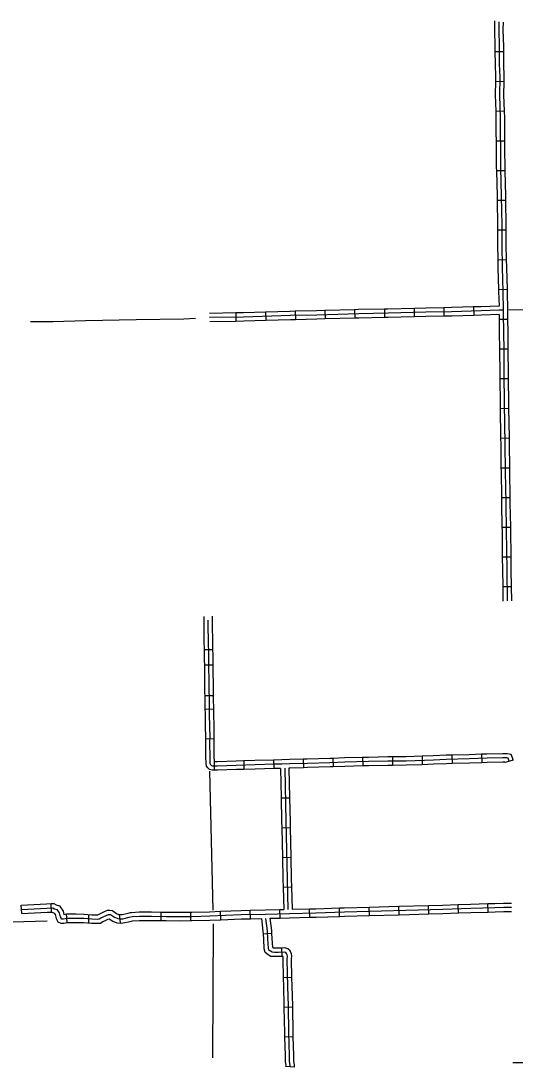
# Model space of a CAD drawing. Extents: x 1127717 to 1741049, y 2026793 to 2244711.
# Drawn here: x 1515445 to 1524221, y 2197756 to 2216337 of the extents above; entities that cross this region are included whole.
import ezdxf

# ---------------------------------------------------------------- set-up
doc = ezdxf.new("R2010")
doc.units = 0
doc.layers.add('32', color=7, linetype='Continuous')
doc.layers.add('5', color=7, linetype='Continuous')

msp = doc.modelspace()

# ---------------------------------------------------------------- linework, layer by layer
at = {"layer": '32'}
for p, q in [((1523864, 2215792), (1524014, 2215793)), ((1523872, 2215266), (1524022, 2215263)), ((1523877, 2214734), (1524027, 2214739)), ((1523884, 2214208), (1524033, 2214210)), ((1523890, 2213679), (1524040, 2213683)), ((1523902, 2213152), (1524052, 2213154)), ((1523908, 2212625), (1524058, 2212625)), ((1523913, 2212096), (1524063, 2212099)), ((1523928, 2211567), (1524078, 2211572)), ((1522427, 2211232), (1522431, 2211082)), ((1522956, 2211243), (1522958, 2211093)), ((1523482, 2211258), (1523487, 2211108)), ((1519261, 2211151), (1519264, 2211001)), ((1519788, 2211165), (1519792, 2211015)), ((1520316, 2211180), (1520320, 2211030)), ((1520844, 2211193), (1520848, 2211043)), ((1521371, 2211207), (1521376, 2211058)), ((1521900, 2211219), (1521903, 2211069)), ((1523937, 2211041), (1524087, 2211042)), ((1523944, 2210512), (1524094, 2210515)), ((1523949, 2209985), (1524099, 2209986)), ((1523956, 2209456), (1524106, 2209459)), ((1523965, 2208928), (1524115, 2208931)), ((1523971, 2208401), (1524121, 2208402)), ((1523979, 2207873), (1524129, 2207875)), ((1523988, 2207344), (1524138, 2207347)), ((1523994, 2206817), (1524144, 2206819)), ((1524002, 2206289), (1524152, 2206291)), ((1518855, 2205168), (1518705, 2205165)), ((1518859, 2204893), (1518709, 2204892)), ((1518866, 2204348), (1518716, 2204347)), ((1518870, 2204111), (1518720, 2204109)), ((1518878, 2203581), (1518728, 2203583)), ((1521514, 2203254), (1521518, 2203104)), ((1522043, 2203265), (1522044, 2203115)), ((1522569, 2203277), (1522574, 2203127)), ((1523097, 2203295), (1523101, 2203145)), ((1523624, 2203311), (1523630, 2203161)), ((1518877, 2203177), (1518877, 2203027)), ((1519403, 2203194), (1519407, 2203044)), ((1519931, 2203209), (1519935, 2203059)), ((1520459, 2203222), (1520462, 2203072)), ((1520985, 2203238), (1520991, 2203088)), ((1524188, 2203208), (1524044, 2203167)), ((1520066, 2202535), (1520216, 2202538)), ((1520078, 2202007), (1520228, 2202010)), ((1520088, 2201479), (1520238, 2201482)), ((1520100, 2200951), (1520250, 2200955)), ((1515987, 2200509), (1515980, 2200659)), ((1523217, 2200493), (1523212, 2200643)), ((1523744, 2200509), (1523740, 2200659)), ((1515460, 2200482), (1515452, 2200632)), ((1516269, 2200326), (1516254, 2200476)), ((1516649, 2200316), (1516649, 2200466)), ((1517212, 2200318), (1517198, 2200467)), ((1517936, 2200359), (1517937, 2200509)), ((1518465, 2200358), (1518463, 2200508)), ((1518995, 2200373), (1518989, 2200523)), ((1519521, 2200391), (1519518, 2200541)), ((1520050, 2200403), (1520045, 2200553)), ((1520577, 2200417), (1520573, 2200567)), ((1521105, 2200433), (1521101, 2200583)), ((1521633, 2200448), (1521629, 2200598)), ((1522161, 2200462), (1522157, 2200612)), ((1522688, 2200476), (1522684, 2200626)), ((1519903, 2200126), (1519753, 2200117)), ((1520074, 2199869), (1520079, 2199719)), ((1520259, 2199346), (1520109, 2199342)), ((1520272, 2198818), (1520122, 2198815)), ((1520283, 2198291), (1520133, 2198286)), ((1520302, 2197756), (1520152, 2197768))]:
    msp.add_line(p, q, dxfattribs=at)
for points in [[(1523857, 2216337), (1523855, 2216178), (1523863, 2215882), (1523864, 2215792)], [(1523932, 2216320), (1523930, 2216178), (1523938, 2215884), (1523940, 2215578), (1523948, 2215338), (1523943, 2215017), (1523956, 2214612), (1523956, 2214346)], [(1524007, 2216313), (1524005, 2216179), (1524013, 2215885), (1524014, 2215793)], [(1523864, 2215792), (1523865, 2215576), (1523873, 2215338), (1523872, 2215266)], [(1524014, 2215793), (1524015, 2215579), (1524023, 2215339), (1524022, 2215263)], [(1523872, 2215266), (1523868, 2215016), (1523877, 2214734)], [(1524022, 2215263), (1524018, 2215018), (1524027, 2214739)], [(1523877, 2214734), (1523881, 2214611), (1523881, 2214345), (1523884, 2214208)], [(1524027, 2214739), (1524031, 2214613), (1524031, 2214347), (1524033, 2214210)], [(1523884, 2214208), (1523886, 2214043), (1523888, 2213727), (1523890, 2213679)], [(1523956, 2214346), (1523961, 2214044), (1523963, 2213728), (1523976, 2213225), (1523983, 2212702), (1523983, 2212362), (1523991, 2211955), (1524004, 2211531), (1524012, 2211202), (1524010, 2211138), (1524015, 2210801), (1524019, 2210489), (1524023, 2210080), (1524030, 2209540), (1524042, 2208819), (1524047, 2208333), (1524055, 2207768), (1524064, 2207291), (1524072, 2206581), (1524080, 2206035)], [(1524033, 2214210), (1524036, 2214045), (1524038, 2213729), (1524040, 2213683)], [(1523890, 2213679), (1523901, 2213223), (1523902, 2213152)], [(1524040, 2213683), (1524051, 2213226), (1524052, 2213154)], [(1523902, 2213152), (1523908, 2212702), (1523908, 2212625)], [(1524052, 2213154), (1524058, 2212703), (1524058, 2212625)], [(1523908, 2212625), (1523908, 2212362), (1523913, 2212096)], [(1524058, 2212625), (1524058, 2212363), (1524063, 2212099)], [(1523913, 2212096), (1523916, 2211953), (1523928, 2211567)], [(1524063, 2212099), (1524066, 2211957), (1524078, 2211572)], [(1523928, 2211567), (1523929, 2211529), (1523936, 2211273)], [(1524078, 2211572), (1524079, 2211533), (1524088, 2211201), (1524085, 2211137), (1524087, 2211042)], [(1522427, 2211232), (1521964, 2211220), (1521900, 2211219)], [(1522956, 2211243), (1522634, 2211238), (1522427, 2211232)], [(1523482, 2211258), (1523091, 2211245), (1522956, 2211243)], [(1523936, 2211273), (1523618, 2211262), (1523482, 2211258)], [(1518547, 2211049), (1518341, 2211042), (1517491, 2211028), (1516593, 2211010), (1516020, 2210995), (1515613, 2210995)], [(1519261, 2211151), (1518795, 2211142)], [(1524012, 2211202), (1523941, 2211198), (1523621, 2211187), (1523093, 2211170), (1522635, 2211163), (1521966, 2211145), (1521445, 2211135), (1520699, 2211113), (1520231, 2211103), (1519400, 2211078), (1518796, 2211067)], [(1519788, 2211165), (1519398, 2211153), (1519261, 2211151)], [(1520316, 2211180), (1520229, 2211178), (1519788, 2211165)], [(1520844, 2211193), (1520697, 2211188), (1520316, 2211180)], [(1521371, 2211207), (1520844, 2211193)], [(1521376, 2211058), (1520848, 2211043)], [(1521900, 2211219), (1521443, 2211210), (1521371, 2211207)], [(1521903, 2211069), (1521447, 2211060), (1521376, 2211058)], [(1522431, 2211082), (1521968, 2211070), (1521903, 2211069)], [(1522958, 2211093), (1522637, 2211088), (1522431, 2211082)], [(1523487, 2211108), (1523095, 2211095), (1522958, 2211093)], [(1523936, 2211123), (1523623, 2211112), (1523487, 2211108)], [(1523936, 2211123), (1523937, 2211041)], [(1519264, 2211001), (1518798, 2210992)], [(1519792, 2211015), (1519402, 2211003), (1519264, 2211001)], [(1520320, 2211030), (1520233, 2211028), (1519792, 2211015)], [(1520848, 2211043), (1520701, 2211038), (1520320, 2211030)], [(1523937, 2211041), (1523940, 2210800), (1523944, 2210512)], [(1524087, 2211042), (1524090, 2210802), (1524094, 2210515)], [(1523944, 2210512), (1523944, 2210489), (1523948, 2210079), (1523949, 2209985)], [(1524094, 2210515), (1524094, 2210490), (1524098, 2210081), (1524099, 2209986)], [(1523949, 2209985), (1523955, 2209539), (1523956, 2209456)], [(1524099, 2209986), (1524105, 2209541), (1524106, 2209459)], [(1523956, 2209456), (1523965, 2208928)], [(1524106, 2209459), (1524115, 2208931)], [(1523965, 2208928), (1523967, 2208818), (1523971, 2208401)], [(1524115, 2208931), (1524117, 2208820), (1524121, 2208402)], [(1523971, 2208401), (1523972, 2208332), (1523979, 2207873)], [(1524121, 2208402), (1524122, 2208334), (1524129, 2207875)], [(1523979, 2207873), (1523980, 2207767), (1523988, 2207344)], [(1524129, 2207875), (1524130, 2207769), (1524138, 2207347)], [(1523988, 2207344), (1523989, 2207290), (1523994, 2206817)], [(1524138, 2207347), (1524139, 2207293), (1524144, 2206819)], [(1523994, 2206817), (1523997, 2206580), (1524002, 2206289)], [(1524144, 2206819), (1524147, 2206582), (1524152, 2206291)], [(1524002, 2206289), (1524005, 2206034)], [(1524152, 2206291), (1524155, 2206036)], [(1518705, 2205165), (1518702, 2205322), (1518698, 2205588), (1518697, 2205760)], [(1524116, 2203187), (1524106, 2203222), (1524097, 2203241), (1524073, 2203246), (1524002, 2203246), (1523723, 2203240), (1523408, 2203229), (1522999, 2203218), (1522770, 2203209), (1522288, 2203192), (1521961, 2203189), (1521618, 2203182), (1521196, 2203171), (1520934, 2203161), (1520533, 2203149), (1520221, 2203141), (1520079, 2203136), (1519943, 2203134), (1519604, 2203125), (1519270, 2203115), (1518935, 2203102), (1518854, 2203102), (1518834, 2203109), (1518816, 2203124), (1518811, 2203131), (1518808, 2203150), (1518805, 2203278), (1518802, 2203505), (1518804, 2203644), (1518801, 2203784), (1518796, 2204046), (1518792, 2204303), (1518789, 2204456), (1518787, 2204692), (1518785, 2204797), (1518782, 2205082), (1518777, 2205323), (1518773, 2205588), (1518772, 2205692)], [(1518855, 2205168), (1518852, 2205325), (1518848, 2205589), (1518847, 2205763)], [(1518713, 2204638), (1518712, 2204691), (1518710, 2204796), (1518707, 2205081), (1518705, 2205165)], [(1518863, 2204639), (1518862, 2204693), (1518860, 2204798), (1518857, 2205083), (1518855, 2205168)], [(1518720, 2204109), (1518717, 2204302), (1518714, 2204455), (1518713, 2204638)], [(1518870, 2204111), (1518867, 2204305), (1518864, 2204458), (1518863, 2204639)], [(1518728, 2203583), (1518729, 2203644), (1518726, 2203783), (1518721, 2204045), (1518720, 2204109)], [(1518878, 2203581), (1518879, 2203645), (1518876, 2203786), (1518871, 2204047), (1518870, 2204111)], [(1518877, 2203027), (1518842, 2203027), (1518796, 2203042), (1518762, 2203072), (1518739, 2203101), (1518733, 2203144), (1518730, 2203277), (1518727, 2203505), (1518728, 2203583)], [(1518877, 2203177), (1518882, 2203177), (1518880, 2203279), (1518877, 2203505), (1518878, 2203581)], [(1521514, 2203254), (1521194, 2203246), (1520985, 2203238)], [(1522043, 2203265), (1521960, 2203264), (1521616, 2203257), (1521514, 2203254)], [(1522569, 2203277), (1522286, 2203267), (1522043, 2203265)], [(1523097, 2203295), (1522996, 2203293), (1522767, 2203284), (1522569, 2203277)], [(1523624, 2203311), (1523406, 2203304), (1523097, 2203295)], [(1524188, 2203208), (1524176, 2203248), (1524150, 2203306), (1524081, 2203321), (1524001, 2203321), (1523720, 2203314), (1523624, 2203311)], [(1519403, 2203194), (1519267, 2203190), (1518933, 2203177), (1518877, 2203177)], [(1519931, 2203209), (1519602, 2203200), (1519403, 2203194)], [(1519935, 2203059), (1519606, 2203050), (1519407, 2203044)], [(1520459, 2203222), (1520218, 2203216), (1520077, 2203211), (1519941, 2203209), (1519931, 2203209)], [(1520055, 2203060), (1519944, 2203059), (1519935, 2203059)], [(1520055, 2203060), (1520066, 2202535)], [(1520130, 2203064), (1520150, 2202118), (1520171, 2201095), (1520187, 2200557)], [(1520462, 2203072), (1520223, 2203067), (1520205, 2203066)], [(1520205, 2203066), (1520216, 2202538)], [(1520985, 2203238), (1520931, 2203236), (1520531, 2203224), (1520459, 2203222)], [(1520991, 2203088), (1520936, 2203086), (1520535, 2203074), (1520462, 2203072)], [(1521518, 2203104), (1521198, 2203096), (1520991, 2203088)], [(1522044, 2203115), (1521962, 2203114), (1521620, 2203107), (1521518, 2203104)], [(1522574, 2203127), (1522289, 2203117), (1522044, 2203115)], [(1523101, 2203145), (1523001, 2203143), (1522773, 2203134), (1522574, 2203127)], [(1523630, 2203161), (1523411, 2203154), (1523101, 2203145)], [(1524044, 2203167), (1524042, 2203171), (1524003, 2203171), (1523725, 2203165), (1523630, 2203161)], [(1519407, 2203044), (1519272, 2203040), (1518936, 2203027), (1518877, 2203027)], [(1520066, 2202535), (1520075, 2202116), (1520078, 2202007)], [(1520216, 2202538), (1520225, 2202119), (1520228, 2202010)], [(1520078, 2202007), (1520088, 2201479)], [(1520228, 2202010), (1520238, 2201482)], [(1520088, 2201479), (1520096, 2201093), (1520100, 2200951)], [(1520238, 2201482), (1520246, 2201097), (1520250, 2200955)], [(1520100, 2200951), (1520112, 2200555)], [(1520250, 2200955), (1520262, 2200559)], [(1515452, 2200632), (1515902, 2200656), (1515980, 2200659)], [(1515980, 2200659), (1516027, 2200661), (1516073, 2200638), (1516130, 2200618), (1516196, 2200527), (1516208, 2200467), (1516254, 2200476), (1516396, 2200476)], [(1522684, 2200626), (1522934, 2200633), (1523212, 2200643)], [(1523212, 2200643), (1523431, 2200651), (1523740, 2200659)], [(1523740, 2200659), (1523862, 2200663), (1524018, 2200668), (1524156, 2200668)], [(1515456, 2200557), (1515905, 2200581), (1516010, 2200585), (1516043, 2200569), (1516083, 2200555), (1516126, 2200497), (1516140, 2200424), (1516152, 2200405), (1516156, 2200394), (1516168, 2200389), (1516201, 2200389), (1516262, 2200401), (1516428, 2200401), (1516561, 2200398), (1516703, 2200387), (1516806, 2200384), (1516834, 2200387), (1516867, 2200405), (1516961, 2200450), (1517003, 2200466), (1517024, 2200468), (1517038, 2200466), (1517054, 2200454), (1517110, 2200417), (1517169, 2200394), (1517218, 2200389), (1517253, 2200391), (1517368, 2200417), (1517419, 2200429), (1517550, 2200436), (1517765, 2200436), (1518028, 2200433), (1518283, 2200431), (1518479, 2200433), (1518800, 2200440), (1519358, 2200464), (1519791, 2200471), (1520213, 2200482)], [(1515460, 2200482), (1515909, 2200506), (1515987, 2200509)], [(1515987, 2200509), (1515994, 2200510), (1516014, 2200500), (1516036, 2200492), (1516055, 2200466), (1516069, 2200396), (1516084, 2200371), (1516099, 2200336), (1516154, 2200314), (1516208, 2200314), (1516269, 2200326), (1516396, 2200326)], [(1516396, 2200476), (1516428, 2200476), (1516565, 2200473), (1516707, 2200462), (1516804, 2200459), (1516812, 2200460), (1516832, 2200472), (1516881, 2200495)], [(1516881, 2200495), (1516931, 2200519), (1516985, 2200540), (1517026, 2200544), (1517067, 2200537), (1517097, 2200516), (1517145, 2200484), (1517187, 2200467), (1517219, 2200464), (1517242, 2200466), (1517351, 2200490), (1517392, 2200499)], [(1517392, 2200499), (1517409, 2200503), (1517548, 2200511), (1517765, 2200511), (1517937, 2200509)], [(1517937, 2200509), (1518029, 2200508), (1518283, 2200506), (1518463, 2200508)], [(1518463, 2200508), (1518478, 2200508), (1518797, 2200515), (1518989, 2200523)], [(1518989, 2200523), (1519356, 2200539), (1519518, 2200541)], [(1519518, 2200541), (1519789, 2200546), (1520045, 2200553)], [(1520045, 2200553), (1520112, 2200555)], [(1520213, 2200482), (1520685, 2200494), (1521189, 2200511), (1522936, 2200558), (1523434, 2200576), (1523864, 2200588), (1524019, 2200593), (1524156, 2200593)], [(1520262, 2200559), (1520573, 2200567)], [(1520573, 2200567), (1520683, 2200569), (1521101, 2200583)], [(1521101, 2200583), (1521187, 2200586), (1521629, 2200598)], [(1521629, 2200598), (1522157, 2200612)], [(1521633, 2200448), (1522161, 2200462)], [(1522157, 2200612), (1522684, 2200626)], [(1522161, 2200462), (1522688, 2200476)], [(1522688, 2200476), (1522938, 2200483), (1523217, 2200493)], [(1523217, 2200493), (1523436, 2200501), (1523744, 2200509)], [(1523744, 2200509), (1523866, 2200513), (1524021, 2200518), (1524156, 2200518)], [(1516396, 2200326), (1516427, 2200326), (1516557, 2200323), (1516700, 2200312), (1516809, 2200309), (1516857, 2200313), (1516902, 2200339), (1516945, 2200359)], [(1516945, 2200359), (1516990, 2200381), (1517015, 2200390), (1517075, 2200350), (1517151, 2200320), (1517217, 2200314), (1517264, 2200317), (1517384, 2200344), (1517425, 2200353)], [(1517425, 2200353), (1517429, 2200354), (1517552, 2200361), (1517765, 2200361), (1517936, 2200359)], [(1517936, 2200359), (1518027, 2200358), (1518283, 2200356), (1518465, 2200358)], [(1518465, 2200358), (1518480, 2200358), (1518802, 2200365), (1518995, 2200373)], [(1518995, 2200373), (1519361, 2200389), (1519521, 2200391)], [(1519521, 2200391), (1519721, 2200395)], [(1519753, 2200117), (1519750, 2200167), (1519721, 2200395)], [(1520227, 2197762), (1520229, 2197791), (1520218, 2197857), (1520218, 2197964), (1520206, 2198363), (1520197, 2198843), (1520188, 2199188), (1520176, 2199674), (1520179, 2199727), (1520176, 2199748), (1520164, 2199775), (1520149, 2199790), (1520125, 2199796), (1520018, 2199793), (1519947, 2199793), (1519908, 2199796), (1519878, 2199814), (1519848, 2199834), (1519842, 2199867), (1519833, 2200034), (1519825, 2200174), (1519797, 2200396)], [(1519872, 2200398), (1520050, 2200403)], [(1519903, 2200126), (1519899, 2200181), (1519872, 2200398)], [(1520050, 2200403), (1520215, 2200407), (1520577, 2200417)], [(1520577, 2200417), (1520687, 2200419), (1521105, 2200433)], [(1521105, 2200433), (1521192, 2200436), (1521633, 2200448)], [(1520079, 2199719), (1520019, 2199718), (1519944, 2199718), (1519884, 2199722), (1519837, 2199751), (1519780, 2199791), (1519768, 2199858), (1519759, 2200030), (1519753, 2200117)], [(1520074, 2199869), (1520017, 2199868), (1519949, 2199868), (1519931, 2199869), (1519919, 2199877), (1519917, 2199878), (1519908, 2200038), (1519903, 2200126)], [(1520259, 2199346), (1520251, 2199672), (1520254, 2199730), (1520249, 2199769), (1520227, 2199818), (1520187, 2199857), (1520133, 2199871), (1520074, 2199869)], [(1520109, 2199342), (1520101, 2199675), (1520103, 2199720), (1520079, 2199719)], [(1520122, 2198815), (1520122, 2198841), (1520113, 2199186), (1520109, 2199342)], [(1520272, 2198818), (1520272, 2198844), (1520263, 2199190), (1520259, 2199346)], [(1520133, 2198286), (1520131, 2198361), (1520122, 2198815)], [(1520283, 2198291), (1520281, 2198365), (1520272, 2198818)], [(1520152, 2197768), (1520154, 2197787), (1520143, 2197850), (1520143, 2197963), (1520133, 2198286)], [(1520302, 2197756), (1520305, 2197795), (1520293, 2197863), (1520293, 2197965), (1520283, 2198291)], [(1524182, 2197837), (1524207, 2197839), (1524367, 2197836), (1524833, 2197850), (1525313, 2197857), (1525834, 2197866), (1526419, 2197876), (1527016, 2197886), (1528153, 2197912), (1528995, 2197926), (1529461, 2197937)]]:
    msp.add_lwpolyline(points, dxfattribs=at)
at = {"layer": '5'}
for points in [[(1529357, 2211208), (1525021, 2211198), (1524110, 2211206)], [(1518795, 2203014), (1518856, 2200544)], [(1513431, 2200284), (1515914, 2200355)], [(1518858, 2200301), (1518848, 2197917)]]:
    msp.add_lwpolyline(points, dxfattribs=at)

doc.saveas('drawing.dxf')
